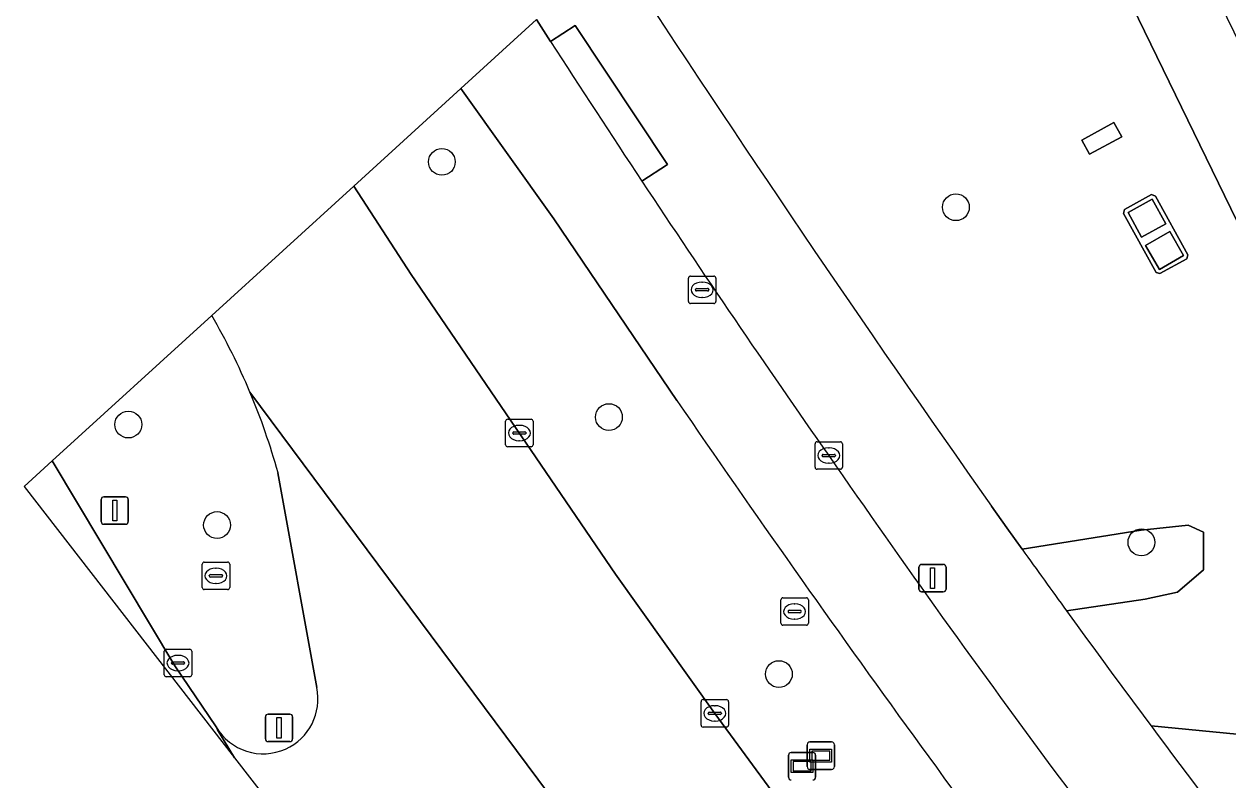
# Model space of a CAD drawing. Extents: x 159674 to 160531, y 382172 to 382904.
# Drawn here: x 159673.82 to 159717.68, y 382512.96 to 382540.5 of the extents above; entities that cross this region are included whole.
import ezdxf

# ---------------------------------------------------------------- set-up
doc = ezdxf.new("R2010")
doc.units = 0
for name, color, linetype in [('IMGEO_Berm_groen', 7, 'Continuous'), ('IMGEO_Boom', 7, 'Continuous'), ('IMGEO_Drukknoppaal', 7, 'Continuous'), ('IMGEO_Fietspad_gesloten', 7, 'Continuous'), ('IMGEO_Groenvoorziening', 7, 'Continuous'), ('IMGEO_Informatiebord', 7, 'Continuous'), ('IMGEO_Kolk', 7, 'Continuous'), ('IMGEO_Lichtmast', 7, 'Continuous'), ('IMGEO_Rijbaan_regionaal_gesloten', 7, 'Continuous'), ('IMGEO_Rioolput', 7, 'Continuous'), ('IMGEO_Terreindeel_gesloten', 7, 'Continuous'), ('IMGEO_Voetpad_halfverhard', 7, 'Continuous'), ('IMGEO_Voetpad_open', 7, 'Continuous')]:
    doc.layers.add(name, color=color, linetype=linetype)

msp = doc.modelspace()

# ---------------------------------------------------------------- linework, layer by layer
at = {"layer": 'IMGEO_Berm_groen'}
for points in [[(159689.726, 382538.151), (159685.832, 382534.602), (159685.832, 382534.602), (159687.922, 382531.378), (159695.372, 382520.467), (159698.983, 382515.389), (159707.559, 382503.699), (159713.452, 382495.818)], [(159697.601, 382526.791), (159693.124, 382533.409), (159689.726, 382538.151)], [(159680.655, 382529.884), (159674.843, 382524.587)], [(159674.843, 382524.587), (159674.843, 382524.587), (159679.309, 382517.117), (159680.816, 382514.896)], [(159684.479, 382516.33), (159683.069, 382524.155)]]:
    msp.add_lwpolyline(points, dxfattribs=at)
for centre, radius, start, end in [((159659.611, 382517.64), 24.347, 22.8563, 30.1916), ((159659.727, 382517.687), 24.222, 15.4872, 22.8602), ((160152.211, 382838.307), 551.101, 214.42043, 217.53329), ((159682.53, 382515.909), 1.994, 294.1634, 12.1757), ((159682.532, 382515.908), 1.992, 210.5309, 294.1278)]:
    msp.add_arc(centre, radius, start, end, dxfattribs=at)
at = {"layer": 'IMGEO_Boom'}
for centre in [(159689.039, 382535.484), (159707.767, 382533.831), (159695.126, 382526.183), (159677.616, 382525.913), (159680.85, 382522.25), (159714.529, 382521.62), (159701.318, 382516.82)]:
    msp.add_circle(centre, 0.489, dxfattribs=at)
at = {"layer": 'IMGEO_Drukknoppaal'}
for p, q in [((159676.626, 382522.378), (159676.626, 382523.178)), ((159676.626, 382523.178), (159676.626, 382522.378)), ((159676.726, 382523.278), (159677.516, 382523.278)), ((159677.516, 382523.278), (159676.726, 382523.278)), ((159677.616, 382523.178), (159677.616, 382522.378)), ((159677.616, 382522.378), (159677.616, 382523.178)), ((159677.516, 382522.278), (159676.726, 382522.278)), ((159676.726, 382522.278), (159677.516, 382522.278))]:
    msp.add_line(p, q, dxfattribs=at)
msp.add_lwpolyline([(159677.046, 382523.153), (159677.196, 382523.153), (159677.196, 382522.403), (159677.046, 382522.403), (159677.046, 382523.153)], dxfattribs=at)
for centre, start, end in [((159676.726, 382523.178), 90, 180), ((159676.726, 382523.178), 90, 180), ((159677.516, 382523.178), 0, 90), ((159677.516, 382523.178), 360, 90), ((159676.726, 382522.378), 180, 270), ((159676.726, 382522.378), 180, 270), ((159677.516, 382522.378), 270, 0), ((159677.516, 382522.378), 270, 0)]:
    msp.add_arc(centre, 0.1, start, end, dxfattribs=at)
at = {"layer": 'IMGEO_Fietspad_gesloten'}
for points in [[(159692.999, 382539.874), (159692.743, 382540.271), (159692.488, 382540.668), (159689.726, 382538.151)], [(159689.726, 382538.151), (159693.124, 382533.409), (159697.601, 382526.791)]]:
    msp.add_lwpolyline(points, dxfattribs=at)
for centre, radius, start, end in [((160105.436, 382805.692), 490.676, 212.80203, 213.51255), ((160091.771, 382796.762), 474.353, 213.52455, 214.98551), ((160152.211, 382838.307), 551.101, 214.42043, 217.53329), ((160051.296, 382765.399), 423.216, 214.64849, 218.55418)]:
    msp.add_arc(centre, radius, start, end, dxfattribs=at)
at = {"layer": 'IMGEO_Groenvoorziening'}
for points in [[(159714.878, 382514.93), (159725.124, 382513.939), (159726.647, 382507.635), (159728.259, 382509.838), (159728.461, 382511.864), (159719.353, 382530.566), (159707.696, 382554.528), (159707.696, 382554.528), (159695.308, 382543.238)], [(159709.066, 382522.935), (159709.624, 382522.151), (159710.183, 382521.368), (159714.513, 382522.069), (159716.229, 382522.241), (159716.791, 382521.991), (159716.791, 382520.618), (159715.839, 382519.806), (159714.669, 382519.556), (159711.801, 382519.122)], [(159714.513, 382522.069), (159710.183, 382521.368)], [(159711.801, 382519.122), (159714.669, 382519.556), (159715.839, 382519.806), (159716.791, 382520.618), (159716.791, 382521.991), (159716.229, 382522.241), (159714.513, 382522.069)], [(159725.124, 382513.939), (159714.878, 382514.93)]]:
    msp.add_lwpolyline(points, dxfattribs=at)
for points in [[(159713.523, 382536.919), (159713.813, 382536.401), (159712.633, 382535.764), (159712.351, 382536.277)], [(159714.898, 382534.289), (159715.044, 382534.233), (159716.217, 382532.097), (159716.178, 382531.952), (159715.196, 382531.416), (159715.062, 382531.447), (159713.88, 382533.604), (159713.914, 382533.747)]]:
    msp.add_lwpolyline(points, close=True, dxfattribs=at)
for centre, radius, start, end in [((160246.79, 382902.266), 658.057, 213.093736, 215.200601), ((160063.075, 382773.882), 433.931, 215.58592, 215.95142), ((160083.684, 382788.865), 459.411, 215.95504, 216.60358), ((160077.718, 382784.526), 452.034, 216.61289, 218.39509)]:
    msp.add_arc(centre, radius, start, end, dxfattribs=at)
at = {"layer": 'IMGEO_Informatiebord'}
for p, q in [((159701.768, 382513.964), (159702.558, 382513.964)), ((159702.558, 382513.964), (159701.768, 382513.964)), ((159702.35, 382513.448), (159702.35, 382514.248)), ((159702.35, 382514.248), (159702.35, 382513.448)), ((159702.45, 382514.348), (159703.24, 382514.348)), ((159703.24, 382514.348), (159702.45, 382514.348)), ((159703.34, 382514.248), (159703.34, 382513.448)), ((159703.34, 382513.448), (159703.34, 382514.248)), ((159701.668, 382513.064), (159701.668, 382513.864)), ((159701.668, 382513.864), (159701.668, 382513.064)), ((159702.658, 382513.864), (159702.658, 382513.064)), ((159702.658, 382513.064), (159702.658, 382513.864)), ((159703.24, 382513.348), (159702.45, 382513.348)), ((159702.45, 382513.348), (159703.24, 382513.348))]:
    msp.add_line(p, q, dxfattribs=at)
for points in [[(159702.451, 382514.08), (159703.239, 382514.08), (159703.239, 382513.616), (159702.451, 382513.616), (159702.451, 382514.08)], [(159702.516, 382514.015), (159702.516, 382513.681), (159703.174, 382513.681), (159703.174, 382514.015), (159702.516, 382514.015)], [(159701.769, 382513.696), (159702.557, 382513.696), (159702.557, 382513.232), (159701.769, 382513.232), (159701.769, 382513.696)], [(159701.834, 382513.631), (159701.834, 382513.297), (159702.492, 382513.297), (159702.492, 382513.631), (159701.834, 382513.631)]]:
    msp.add_lwpolyline(points, dxfattribs=at)
for centre, start, end in [((159701.768, 382513.864), 90, 180), ((159701.768, 382513.864), 90, 180), ((159702.45, 382514.248), 90, 180), ((159702.45, 382514.248), 90, 180), ((159702.558, 382513.864), 0, 90), ((159702.558, 382513.864), 360, 90), ((159703.24, 382514.248), 0, 90), ((159703.24, 382514.248), 360, 90), ((159701.768, 382513.064), 180, 270), ((159701.768, 382513.064), 180, 270), ((159702.45, 382513.448), 180, 270), ((159702.45, 382513.448), 180, 270), ((159702.558, 382513.064), 270, 0), ((159702.558, 382513.064), 270, 0), ((159703.24, 382513.448), 270, 0), ((159703.24, 382513.448), 270, 0)]:
    msp.add_arc(centre, 0.1, start, end, dxfattribs=at)
at = {"layer": 'IMGEO_Kolk'}
for p, q in [((159691.363, 382525.178), (159691.363, 382526.03)), ((159691.438, 382526.104), (159692.29, 382526.104)), ((159691.851, 382525.884), (159691.876, 382525.884)), ((159692.364, 382526.03), (159692.364, 382525.178)), ((159691.622, 382525.598), (159691.622, 382525.61)), ((159692.06, 382525.561), (159691.662, 382525.561)), ((159691.665, 382525.647), (159692.063, 382525.647)), ((159691.874, 382525.324), (159691.849, 382525.324)), ((159692.106, 382525.61), (159692.106, 382525.598)), ((159692.29, 382525.104), (159691.438, 382525.104)), ((159702.635, 382524.358), (159702.635, 382525.21)), ((159702.71, 382525.284), (159703.562, 382525.284)), ((159703.123, 382525.064), (159703.148, 382525.064)), ((159703.636, 382525.21), (159703.636, 382524.358)), ((159702.894, 382524.778), (159702.894, 382524.79)), ((159703.332, 382524.741), (159702.934, 382524.741)), ((159702.937, 382524.827), (159703.335, 382524.827)), ((159703.146, 382524.504), (159703.121, 382524.504)), ((159703.378, 382524.79), (159703.378, 382524.778)), ((159703.562, 382524.284), (159702.71, 382524.284)), ((159678.925, 382516.798), (159678.925, 382517.65)), ((159679, 382517.724), (159679.852, 382517.724)), ((159679.413, 382517.504), (159679.438, 382517.504)), ((159679.926, 382517.65), (159679.926, 382516.798)), ((159679.184, 382517.218), (159679.184, 382517.23)), ((159679.622, 382517.181), (159679.224, 382517.181)), ((159679.227, 382517.267), (159679.625, 382517.267)), ((159679.668, 382517.23), (159679.668, 382517.218)), ((159679.852, 382516.724), (159679, 382516.724)), ((159679.436, 382516.944), (159679.411, 382516.944)), ((159698.482, 382514.963), (159698.482, 382515.815)), ((159698.557, 382515.889), (159699.409, 382515.889)), ((159699.483, 382515.815), (159699.483, 382514.963)), ((159698.741, 382515.383), (159698.741, 382515.395)), ((159699.179, 382515.346), (159698.781, 382515.346)), ((159698.784, 382515.432), (159699.182, 382515.432)), ((159698.97, 382515.669), (159698.995, 382515.669)), ((159699.225, 382515.395), (159699.225, 382515.383)), ((159699.409, 382514.889), (159698.557, 382514.889)), ((159698.993, 382515.109), (159698.968, 382515.109))]:
    msp.add_line(p, q, dxfattribs=at)
for points in [[(159691.363, 382525.178), (159691.363, 382526.03)], [(159691.438, 382526.104), (159692.29, 382526.104)], [(159692.364, 382526.03), (159692.364, 382525.178)], [(159692.29, 382525.104), (159691.438, 382525.104)], [(159702.635, 382524.358), (159702.635, 382525.21)], [(159702.71, 382525.284), (159703.562, 382525.284)], [(159703.636, 382525.21), (159703.636, 382524.358)], [(159703.562, 382524.284), (159702.71, 382524.284)], [(159678.925, 382516.798), (159678.925, 382517.65)], [(159679, 382517.724), (159679.852, 382517.724)], [(159679.926, 382517.65), (159679.926, 382516.798)], [(159679.852, 382516.724), (159679, 382516.724)], [(159698.482, 382514.963), (159698.482, 382515.815)], [(159698.557, 382515.889), (159699.409, 382515.889)], [(159699.483, 382515.815), (159699.483, 382514.963)], [(159699.409, 382514.889), (159698.557, 382514.889)]]:
    msp.add_lwpolyline(points, dxfattribs=at)
for centre, radius, start, end in [((159691.44, 382526.028), 0.0765, 91.552, 178.448), ((159691.44, 382526.028), 0.0765, 91.552, 178.448), ((159692.288, 382526.028), 0.0765, 1.552, 88.448), ((159692.288, 382526.028), 0.0765, 1.552, 88.448), ((159691.662, 382525.607), 0.0403, 85.8775, 175.7526), ((159691.659, 382525.597), 0.0366, 178.938, 274.7102), ((159692.063, 382525.604), 0.043, 264.8664, 352.4533), ((159692.067, 382525.609), 0.0386, 1.7309, 96.639), ((159691.44, 382525.18), 0.0765, 181.552, 268.448), ((159691.44, 382525.18), 0.0765, 181.552, 268.448), ((159692.288, 382525.18), 0.0765, 271.552, 358.448), ((159692.288, 382525.18), 0.0765, 271.552, 358.448), ((159702.712, 382525.208), 0.0765, 91.552, 178.448), ((159702.712, 382525.208), 0.0765, 91.552, 178.448), ((159703.56, 382525.208), 0.0765, 1.552, 88.448), ((159703.56, 382525.208), 0.0765, 1.552, 88.448), ((159702.934, 382524.787), 0.0403, 85.8775, 175.7526), ((159702.931, 382524.777), 0.0366, 178.938, 274.7102), ((159703.335, 382524.784), 0.043, 264.8664, 352.4533), ((159703.339, 382524.789), 0.0386, 1.7309, 96.639), ((159702.712, 382524.36), 0.0765, 181.552, 268.448), ((159702.712, 382524.36), 0.0765, 181.552, 268.448), ((159703.56, 382524.36), 0.0765, 271.552, 358.448), ((159703.56, 382524.36), 0.0765, 271.552, 358.448), ((159679.002, 382517.648), 0.0765, 91.552, 178.448), ((159679.002, 382517.648), 0.0765, 91.552, 178.448), ((159679.85, 382517.648), 0.0765, 1.552, 88.448), ((159679.85, 382517.648), 0.0765, 1.552, 88.448), ((159679.224, 382517.227), 0.0403, 85.8775, 175.7526), ((159679.221, 382517.217), 0.0366, 178.938, 274.7102), ((159679.625, 382517.224), 0.043, 264.8664, 352.4533), ((159679.629, 382517.229), 0.0386, 1.7309, 96.639), ((159679.002, 382516.8), 0.0765, 181.552, 268.448), ((159679.002, 382516.8), 0.0765, 181.552, 268.448), ((159679.85, 382516.8), 0.0765, 271.552, 358.448), ((159679.85, 382516.8), 0.0765, 271.552, 358.448), ((159698.559, 382515.813), 0.0765, 91.552, 178.448), ((159698.559, 382515.813), 0.0765, 91.552, 178.448), ((159699.407, 382515.813), 0.0765, 1.552, 88.448), ((159699.407, 382515.813), 0.0765, 1.552, 88.448), ((159698.781, 382515.392), 0.0403, 85.8775, 175.7526), ((159698.778, 382515.382), 0.0366, 178.938, 274.7102), ((159699.182, 382515.389), 0.043, 264.8664, 352.4533), ((159699.186, 382515.394), 0.0386, 1.7309, 96.639), ((159698.559, 382514.965), 0.0765, 181.552, 268.448), ((159698.559, 382514.965), 0.0765, 181.552, 268.448), ((159699.407, 382514.965), 0.0765, 271.552, 358.448), ((159699.407, 382514.965), 0.0765, 271.552, 358.448)]:
    msp.add_arc(centre, radius, start, end, dxfattribs=at)
for centre, major_axis, ratio, start_param, end_param in [((159691.85, 382525.604), (-0.387, 0.002), 0.722429, 4.712389, 7.853982), ((159691.875, 382525.604), (-0.39, 0.002), 0.717154, 1.570796, 4.712389), ((159703.122, 382524.784), (-0.387, 0.002), 0.722429, 4.712389, 7.853982), ((159703.147, 382524.784), (-0.39, 0.002), 0.717154, 1.570796, 4.712389), ((159679.412, 382517.224), (-0.387, 0.002), 0.722429, 4.712389, 7.853982), ((159679.437, 382517.224), (-0.39, 0.002), 0.717154, 1.570796, 4.712389), ((159698.969, 382515.389), (-0.387, 0.002), 0.722429, 4.712389, 7.853982), ((159698.994, 382515.389), (-0.39, 0.002), 0.717154, 1.570796, 4.712389)]:
    msp.add_ellipse(centre, major_axis=major_axis, ratio=ratio, start_param=start_param, end_param=end_param, dxfattribs=at)
at = {"layer": 'IMGEO_Lichtmast'}
for p, q in [((159706.419, 382519.917), (159706.419, 382520.717)), ((159706.419, 382520.717), (159706.419, 382519.917)), ((159706.519, 382520.817), (159707.309, 382520.817)), ((159707.309, 382520.817), (159706.519, 382520.817)), ((159707.409, 382520.717), (159707.409, 382519.917)), ((159707.409, 382519.917), (159707.409, 382520.717)), ((159707.309, 382519.817), (159706.519, 382519.817)), ((159706.519, 382519.817), (159707.309, 382519.817)), ((159682.61, 382514.462), (159682.61, 382515.262)), ((159682.61, 382515.262), (159682.61, 382514.462)), ((159682.71, 382515.362), (159683.5, 382515.362)), ((159683.5, 382515.362), (159682.71, 382515.362)), ((159683.6, 382515.262), (159683.6, 382514.462)), ((159683.6, 382514.462), (159683.6, 382515.262)), ((159683.5, 382514.362), (159682.71, 382514.362)), ((159682.71, 382514.362), (159683.5, 382514.362))]:
    msp.add_line(p, q, dxfattribs=at)
for points in [[(159706.839, 382520.692), (159706.989, 382520.692), (159706.989, 382519.942), (159706.839, 382519.942), (159706.839, 382520.692)], [(159683.03, 382515.237), (159683.18, 382515.237), (159683.18, 382514.487), (159683.03, 382514.487), (159683.03, 382515.237)]]:
    msp.add_lwpolyline(points, dxfattribs=at)
for centre, start, end in [((159706.519, 382520.717), 90, 180), ((159706.519, 382520.717), 90, 180), ((159707.309, 382520.717), 0, 90), ((159707.309, 382520.717), 360, 90), ((159706.519, 382519.917), 180, 270), ((159706.519, 382519.917), 180, 270), ((159707.309, 382519.917), 270, 0), ((159707.309, 382519.917), 270, 0), ((159682.71, 382515.262), 90, 180), ((159682.71, 382515.262), 90, 180), ((159683.5, 382515.262), 0, 90), ((159683.5, 382515.262), 360, 90), ((159682.71, 382514.462), 180, 270), ((159682.71, 382514.462), 180, 270), ((159683.5, 382514.462), 270, 0), ((159683.5, 382514.462), 270, 0)]:
    msp.add_arc(centre, 0.1, start, end, dxfattribs=at)
at = {"layer": 'IMGEO_Rijbaan_regionaal_gesloten'}
for points in [[(159682.046, 382527.097), (159712.388, 382486.305), (159714.806, 382488.146), (159717.675, 382490.331), (159713.452, 382495.818), (159707.559, 382503.699), (159698.983, 382515.389), (159695.372, 382520.467), (159687.922, 382531.378), (159685.832, 382534.602), (159685.832, 382534.602), (159680.655, 382529.884)], [(159700.123, 382490.36), (159703.002, 382487.976), (159705.621, 382485.247), (159707.602, 382482.66), (159710.015, 382484.498), (159712.388, 382486.305), (159682.046, 382527.097)], [(159673.818, 382523.653), (159681.486, 382513.771), (159680.865, 382514.793), (159680.816, 382514.896), (159679.309, 382517.117), (159674.843, 382524.587), (159674.843, 382524.587), (159673.818, 382523.653)], [(159683.069, 382524.155), (159684.479, 382516.33)], [(159680.816, 382514.896), (159680.865, 382514.793), (159681.486, 382513.771), (159699.37, 382490.722)]]:
    msp.add_lwpolyline(points, dxfattribs=at)
for centre, radius, start, end in [((159659.611, 382517.64), 24.347, 22.8563, 30.1916), ((159659.727, 382517.687), 24.222, 15.4872, 22.8602), ((159682.53, 382515.909), 1.994, 294.1634, 12.1757), ((159682.532, 382515.908), 1.992, 210.5309, 294.1278)]:
    msp.add_arc(centre, radius, start, end, dxfattribs=at)
at = {"layer": 'IMGEO_Rioolput'}
for p, q in [((159698.023, 382530.396), (159698.023, 382531.248)), ((159698.098, 382531.322), (159698.95, 382531.322)), ((159698.511, 382531.102), (159698.536, 382531.102)), ((159699.024, 382531.248), (159699.024, 382530.396)), ((159698.282, 382530.816), (159698.282, 382530.828)), ((159698.72, 382530.779), (159698.322, 382530.779)), ((159698.325, 382530.865), (159698.723, 382530.865)), ((159698.766, 382530.828), (159698.766, 382530.816)), ((159698.95, 382530.322), (159698.098, 382530.322)), ((159698.534, 382530.542), (159698.509, 382530.542)), ((159680.308, 382519.975), (159680.308, 382520.827)), ((159680.383, 382520.901), (159681.235, 382520.901)), ((159680.796, 382520.681), (159680.821, 382520.681)), ((159681.309, 382520.827), (159681.309, 382519.975)), ((159680.567, 382520.395), (159680.567, 382520.407)), ((159681.005, 382520.358), (159680.607, 382520.358)), ((159680.61, 382520.444), (159681.008, 382520.444)), ((159680.819, 382520.121), (159680.794, 382520.121)), ((159681.051, 382520.407), (159681.051, 382520.395)), ((159681.235, 382519.901), (159680.383, 382519.901)), ((159701.392, 382518.675), (159701.392, 382519.527)), ((159701.467, 382519.601), (159702.319, 382519.601)), ((159701.88, 382519.381), (159701.905, 382519.381)), ((159702.393, 382519.527), (159702.393, 382518.675)), ((159701.651, 382519.095), (159701.651, 382519.107)), ((159702.089, 382519.058), (159701.691, 382519.058)), ((159701.694, 382519.144), (159702.092, 382519.144)), ((159701.903, 382518.821), (159701.878, 382518.821)), ((159702.135, 382519.107), (159702.135, 382519.095)), ((159702.319, 382518.601), (159701.467, 382518.601))]:
    msp.add_line(p, q, dxfattribs=at)
for points in [[(159698.023, 382530.396), (159698.023, 382531.248)], [(159698.098, 382531.322), (159698.95, 382531.322)], [(159699.024, 382531.248), (159699.024, 382530.396)], [(159698.95, 382530.322), (159698.098, 382530.322)], [(159680.308, 382519.975), (159680.308, 382520.827)], [(159680.383, 382520.901), (159681.235, 382520.901)], [(159681.309, 382520.827), (159681.309, 382519.975)], [(159681.235, 382519.901), (159680.383, 382519.901)], [(159701.392, 382518.675), (159701.392, 382519.527)], [(159701.467, 382519.601), (159702.319, 382519.601)], [(159702.393, 382519.527), (159702.393, 382518.675)], [(159702.319, 382518.601), (159701.467, 382518.601)]]:
    msp.add_lwpolyline(points, dxfattribs=at)
for centre, radius, start, end in [((159698.1, 382531.246), 0.0765, 91.552, 178.448), ((159698.1, 382531.246), 0.0765, 91.552, 178.448), ((159698.948, 382531.246), 0.0765, 1.552, 88.448), ((159698.948, 382531.246), 0.0765, 1.552, 88.448), ((159698.322, 382530.825), 0.0403, 85.8775, 175.7526), ((159698.319, 382530.815), 0.0366, 178.938, 274.7102), ((159698.723, 382530.822), 0.043, 264.8664, 352.4533), ((159698.727, 382530.827), 0.0386, 1.7309, 96.639), ((159698.1, 382530.398), 0.0765, 181.552, 268.448), ((159698.1, 382530.398), 0.0765, 181.552, 268.448), ((159698.948, 382530.398), 0.0765, 271.552, 358.448), ((159698.948, 382530.398), 0.0765, 271.552, 358.448), ((159680.385, 382520.825), 0.0765, 91.552, 178.448), ((159680.385, 382520.825), 0.0765, 91.552, 178.448), ((159681.233, 382520.825), 0.0765, 1.552, 88.448), ((159681.233, 382520.825), 0.0765, 1.552, 88.448), ((159680.607, 382520.404), 0.0403, 85.8775, 175.7526), ((159680.604, 382520.394), 0.0366, 178.938, 274.7102), ((159681.008, 382520.401), 0.043, 264.8664, 352.4533), ((159681.012, 382520.406), 0.0386, 1.7309, 96.639), ((159680.385, 382519.977), 0.0765, 181.552, 268.448), ((159680.385, 382519.977), 0.0765, 181.552, 268.448), ((159681.233, 382519.977), 0.0765, 271.552, 358.448), ((159681.233, 382519.977), 0.0765, 271.552, 358.448), ((159701.469, 382519.525), 0.0765, 91.552, 178.448), ((159701.469, 382519.525), 0.0765, 91.552, 178.448), ((159702.317, 382519.525), 0.0765, 1.552, 88.448), ((159702.317, 382519.525), 0.0765, 1.552, 88.448), ((159701.691, 382519.104), 0.0403, 85.8775, 175.7526), ((159701.688, 382519.094), 0.0366, 178.938, 274.7102), ((159702.092, 382519.101), 0.043, 264.8664, 352.4533), ((159702.096, 382519.106), 0.0386, 1.7309, 96.639), ((159701.469, 382518.677), 0.0765, 181.552, 268.448), ((159701.469, 382518.677), 0.0765, 181.552, 268.448), ((159702.317, 382518.677), 0.0765, 271.552, 358.448), ((159702.317, 382518.677), 0.0765, 271.552, 358.448)]:
    msp.add_arc(centre, radius, start, end, dxfattribs=at)
for centre, major_axis, ratio, start_param, end_param in [((159698.51, 382530.822), (-0.387, 0.002), 0.722429, 4.712389, 7.853982), ((159698.535, 382530.822), (-0.39, 0.002), 0.717154, 1.570796, 4.712389), ((159680.795, 382520.401), (-0.387, 0.002), 0.722429, 4.712389, 7.853982), ((159680.82, 382520.401), (-0.39, 0.002), 0.717154, 1.570796, 4.712389), ((159701.879, 382519.101), (-0.387, 0.002), 0.722429, 4.712389, 7.853982), ((159701.904, 382519.101), (-0.39, 0.002), 0.717154, 1.570796, 4.712389)]:
    msp.add_ellipse(centre, major_axis=major_axis, ratio=ratio, start_param=start_param, end_param=end_param, dxfattribs=at)
at = {"layer": 'IMGEO_Terreindeel_gesloten'}
for points in [[(159716.178, 382531.952), (159716.217, 382532.097), (159715.044, 382534.233), (159714.898, 382534.289), (159713.914, 382533.747), (159713.88, 382533.604), (159715.062, 382531.447), (159715.196, 382531.416)], [(159715.423, 382533.23), (159714.534, 382532.737), (159714.04, 382533.635), (159714.922, 382534.127)], [(159714.922, 382534.127), (159714.04, 382533.635), (159714.534, 382532.737), (159715.423, 382533.23)], [(159715.182, 382531.564), (159714.674, 382532.436), (159715.565, 382532.948), (159716.066, 382532.066)], [(159716.066, 382532.066), (159715.565, 382532.948), (159714.674, 382532.436), (159715.182, 382531.564)]]:
    msp.add_lwpolyline(points, close=True, dxfattribs=at)
at = {"layer": 'IMGEO_Voetpad_halfverhard'}
msp.add_lwpolyline([(159707.696, 382554.528), (159707.696, 382554.528), (159719.353, 382530.566), (159728.461, 382511.864), (159728.259, 382509.838), (159726.647, 382507.635), (159723.64, 382503.526), (159725.466, 382501.271), (159731.166, 382508.938), (159731.42, 382512.522), (159728.413, 382518.679), (159728.146, 382519.23), (159711.904, 382552.508), (159713.917, 382553.335), (159718.273, 382555.125), (159718.642, 382555.307), (159719.369, 382555.665), (159719.711, 382555.834), (159720.994, 382559.634), (159720.228, 382561.295), (159719.379, 382562.805), (159718.758, 382563.032), (159718.467, 382563.138), (159711.194, 382557.716)], close=True, dxfattribs=at)
at = {"layer": 'IMGEO_Voetpad_open'}
for points in [[(159692.488, 382540.668), (159692.743, 382540.271), (159692.999, 382539.874), (159693.9, 382540.45), (159697.258, 382535.382), (159696.327, 382534.78)], [(159696.327, 382534.78), (159697.258, 382535.382), (159693.9, 382540.45), (159692.999, 382539.874)], [(159710.183, 382521.368), (159709.624, 382522.151), (159709.066, 382522.935)]]:
    msp.add_lwpolyline(points, dxfattribs=at)
msp.add_lwpolyline([(159713.813, 382536.401), (159713.523, 382536.919), (159712.351, 382536.277), (159712.633, 382535.764)], close=True, dxfattribs=at)
for centre, radius, start, end in [((160246.79, 382902.266), 658.057, 213.093736, 215.200601), ((160105.436, 382805.692), 490.676, 212.80203, 213.51255), ((160091.771, 382796.762), 474.353, 213.52455, 214.98551), ((160051.296, 382765.399), 423.216, 214.64849, 218.55418), ((160063.075, 382773.882), 433.931, 215.58592, 215.95142), ((160083.684, 382788.865), 459.411, 215.95504, 216.60358), ((160077.718, 382784.526), 452.034, 216.61289, 218.39509)]:
    msp.add_arc(centre, radius, start, end, dxfattribs=at)

doc.saveas('drawing.dxf')
